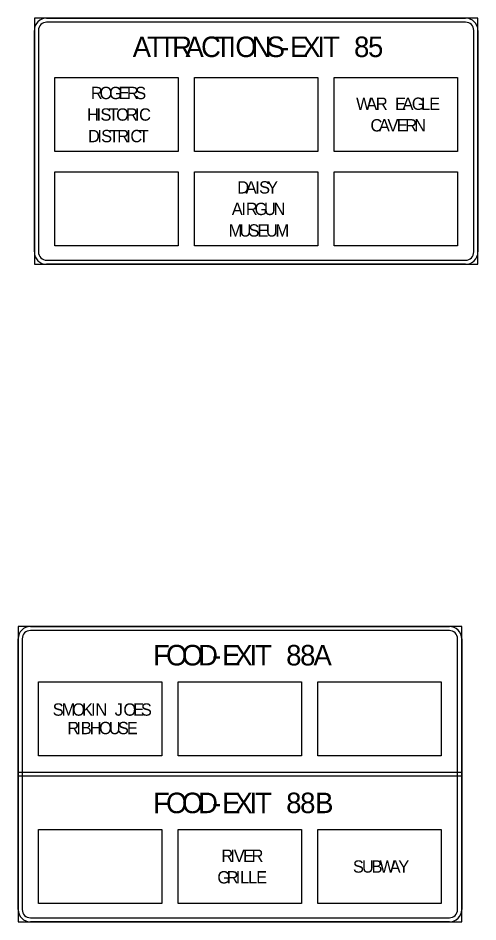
# Model space of a CAD drawing. Extents: x 667331 to 731245, y 738830 to 753817.
# Drawn here: x 727808 to 728170, y 741878 to 742592 of the extents above; entities that cross this region are included whole.
import ezdxf

# ---------------------------------------------------------------- set-up
doc = ezdxf.new("R2010")
doc.units = 0
doc.layers.add('R_SIGN', color=7, linetype='Continuous')

msp = doc.modelspace()

# ---------------------------------------------------------------- linework, layer by layer
at = {"layer": 'R_SIGN'}
for p, q in [((727836.67, 742486.25), (727836.67, 742544.57)), ((727836.67, 742544.57), (727933.87, 742544.57)), ((727933.87, 742544.57), (727933.87, 742486.25)), ((727946.83, 742486.25), (727946.83, 742544.57)), ((727946.83, 742544.57), (728044.03, 742544.57)), ((728044.03, 742544.57), (728044.03, 742486.25)), ((728056.99, 742486.25), (728056.99, 742544.57)), ((728056.99, 742544.57), (728154.19, 742544.57)), ((728154.19, 742544.57), (728154.19, 742486.25)), ((727933.87, 742486.25), (727836.67, 742486.25)), ((728044.03, 742486.25), (727946.83, 742486.25)), ((728154.19, 742486.25), (728056.99, 742486.25)), ((727836.67, 742411.73), (727836.67, 742470.05)), ((727836.67, 742470.05), (727933.87, 742470.05)), ((727933.87, 742470.05), (727933.87, 742411.73)), ((727946.83, 742411.73), (727946.83, 742470.05)), ((727946.83, 742470.05), (728044.03, 742470.05)), ((728044.03, 742470.05), (728044.03, 742411.73)), ((728056.99, 742411.73), (728056.99, 742470.05)), ((728056.99, 742470.05), (728154.19, 742470.05)), ((728154.19, 742470.05), (728154.19, 742411.73)), ((727933.87, 742411.73), (727836.67, 742411.73)), ((728044.03, 742411.73), (727946.83, 742411.73)), ((728154.19, 742411.73), (728056.99, 742411.73)), ((727823.86, 742009.18), (727823.86, 742067.5)), ((727823.86, 742067.5), (727921.06, 742067.5)), ((727921.06, 742067.5), (727921.06, 742009.18)), ((727934.02, 742009.18), (727934.02, 742067.5)), ((727934.02, 742067.5), (728031.22, 742067.5)), ((728031.22, 742067.5), (728031.22, 742009.18)), ((728044.18, 742009.18), (728044.18, 742067.5)), ((728044.18, 742067.5), (728141.38, 742067.5)), ((728141.38, 742067.5), (728141.38, 742009.18)), ((727921.06, 742009.18), (727823.86, 742009.18)), ((728031.22, 742009.18), (727934.02, 742009.18)), ((728141.38, 742009.18), (728044.18, 742009.18)), ((727823.86, 741892.54), (727823.86, 741950.86)), ((727823.86, 741950.86), (727921.06, 741950.86)), ((727921.06, 741950.86), (727921.06, 741892.54)), ((727934.02, 741892.54), (727934.02, 741950.86)), ((727934.02, 741950.86), (728031.22, 741950.86)), ((728031.22, 741950.86), (728031.22, 741892.54)), ((728044.18, 741892.54), (728044.18, 741950.86)), ((728044.18, 741950.86), (728141.38, 741950.86)), ((728141.38, 741950.86), (728141.38, 741892.54)), ((727921.06, 741892.54), (727823.86, 741892.54)), ((728031.22, 741892.54), (727934.02, 741892.54)), ((728141.38, 741892.54), (728044.18, 741892.54))]:
    msp.add_line(p, q, dxfattribs=at)
for points in [[(727820.47, 742397.15), (728170.39, 742397.15), (728170.39, 742591.55), (727820.47, 742591.55), (727820.47, 742397.15), (727820.47, 742397.15)], [(727830.19, 742591.55), (728160.67, 742591.55)], [(728160.67, 742588.31), (727830.19, 742588.31)], [(727820.47, 742406.87), (727820.47, 742581.83)], [(727823.71, 742581.83), (727823.71, 742406.87)], [(728167.15, 742406.87), (728167.15, 742581.83)], [(728170.39, 742581.83), (728170.39, 742406.87)], [(727830.19, 742400.39), (728160.67, 742400.39)], [(728160.67, 742397.15), (727830.19, 742397.15)], [(727807.66, 741877.96), (728157.58, 741877.96), (728157.58, 742111.24), (727807.66, 742111.24), (727807.66, 741877.96), (727807.66, 741877.96)], [(727817.38, 742111.24), (728147.86, 742111.24)], [(728147.86, 742108), (727817.38, 742108)], [(727807.66, 741887.68), (727807.66, 742101.52)], [(727810.9, 742101.52), (727810.9, 741887.68)], [(728154.34, 741887.68), (728154.34, 742101.52)], [(728157.58, 742101.52), (728157.58, 741887.68)], [(728157.58, 741992.98), (727807.66, 741992.98), (727807.66, 741996.22), (728157.58, 741996.22), (728157.58, 741992.98), (728157.58, 741992.98)], [(727817.38, 741881.2), (728147.86, 741881.2)], [(728147.86, 741877.96), (727817.38, 741877.96)]]:
    msp.add_lwpolyline(points, dxfattribs=at)
for centre, radius, start, end in [((727830.19, 742581.83), 9.72, 90.00021, 179.99985), ((728160.67, 742581.83), 9.72, 0, 90.00021), ((727830.19, 742581.83), 6.48, 90.00021, 179.99985), ((728160.67, 742581.83), 6.48, 0, 90.00021), ((727830.19, 742406.87), 9.72, 179.99985, 270.00006), ((727830.19, 742406.87), 6.48, 179.99985, 270.00006), ((728160.67, 742406.87), 9.72, 270.00006, 0.00027), ((728160.67, 742406.87), 6.48, 270.00006, 0.00027), ((727817.38, 742101.52), 9.72, 90.00021, 179.99985), ((728147.86, 742101.52), 9.72, 0, 90.00021), ((727817.38, 742101.52), 6.48, 90.00021, 179.99985), ((728147.86, 742101.52), 6.48, 0, 90.00021), ((727817.38, 741887.68), 9.72, 179.99985, 270.00006), ((727817.38, 741887.68), 6.48, 179.99985, 270.00006), ((728147.86, 741887.68), 9.72, 270.00006, 0.00027), ((728147.86, 741887.68), 6.48, 270.00006, 0.00027)]:
    msp.add_arc(centre, radius, start, end, dxfattribs=at)

# ---------------------------------------------------------------- texts
for s, height, p in [('A', 16.2, (727898.07, 742560.77)), ('T', 16.2, (727909.41, 742560.77)), ('T', 16.2, (727918.64, 742560.77)), ('R', 16.2, (727929.17, 742560.77)), ('A', 16.2, (727939.7, 742560.77)), ('C', 16.2, (727952.01, 742560.77)), ('T', 16.2, (727963.03, 742560.77)), ('I', 16.2, (727973.56, 742560.77)), ('O', 16.2, (727979.07, 742560.77)), ('N', 16.2, (727991.86, 742560.77)), ('S', 16.2, (728003.69, 742560.77)), ('E', 16.2, (728022.16, 742560.77)), ('X', 16.2, (728031.88, 742560.77)), ('I', 16.2, (728043.7, 742560.77)), ('T', 16.2, (728048.24, 742560.77)), ('8', 16.2, (728072.7, 742560.77)), ('5', 16.2, (728083.72, 742560.77)), ('-', 16.2, (728014.22, 742560.77)), ('R', 9.72, (727865.05, 742527.56)), ('O', 9.72, (727871.95, 742527.56)), ('G', 9.72, (727879.44, 742527.56)), ('E', 9.72, (727886.82, 742527.56)), ('R', 9.72, (727893.43, 742527.56)), ('S', 9.72, (727900.04, 742527.56)), ('W', 9.72, (728074.29, 742519.06)), ('A', 9.72, (728082.26, 742519.06)), ('R', 9.72, (728089.84, 742519.06)), ('E', 9.72, (728105, 742519.06)), ('A', 9.72, (728110.84, 742519.06)), ('G', 9.72, (728118.22, 742519.06)), ('L', 9.72, (728125.61, 742519.06)), ('E', 9.72, (728131.93, 742519.06)), ('H', 9.72, (727861.99, 742510.55)), ('I', 9.72, (727869.57, 742510.55)), ('S', 9.72, (727872.58, 742510.55)), ('T', 9.72, (727878.9, 742510.55)), ('O', 9.72, (727885.02, 742510.55)), ('R', 9.72, (727892.7, 742510.55)), ('I', 9.72, (727899.8, 742510.55)), ('C', 9.72, (727903.1, 742510.55)), ('C', 9.72, (728085.61, 742502.05)), ('A', 9.72, (728092.22, 742502.05)), ('V', 9.72, (728099.03, 742502.05)), ('E', 9.72, (728106.41, 742502.05)), ('R', 9.72, (728113.02, 742502.05)), ('N', 9.72, (728120.12, 742502.05)), ('D', 9.72, (727862.77, 742493.54)), ('I', 9.72, (727870.15, 742493.54)), ('S', 9.72, (727873.17, 742493.54)), ('T', 9.72, (727879.48, 742493.54)), ('R', 9.72, (727885.8, 742493.54)), ('I', 9.72, (727892.9, 742493.54)), ('C', 9.72, (727896.2, 742493.54)), ('T', 9.72, (727902.81, 742493.54)), ('D', 9.72, (727980.56, 742453.04)), ('A', 9.72, (727987.17, 742453.04)), ('I', 9.72, (727994.75, 742453.04)), ('S', 9.72, (727997.76, 742453.04)), ('Y', 9.72, (728004.08, 742453.04)), ('A', 9.72, (727976.23, 742436.03)), ('I', 9.72, (727983.81, 742436.03)), ('R', 9.72, (727987.31, 742436.03)), ('G', 9.72, (727994.21, 742436.03)), ('U', 9.72, (728001.6, 742436.03)), ('N', 9.72, (728009.18, 742436.03)), ('M', 9.72, (727973.75, 742419.02)), ('U', 9.72, (727982.31, 742419.02)), ('S', 9.72, (727989.4, 742419.02)), ('E', 9.72, (727996.5, 742419.02)), ('U', 9.72, (728003.11, 742419.02)), ('M', 9.72, (728010.69, 742419.02)), ('O', 16.2, (727924.38, 742080.46)), ('O', 16.2, (727936.85, 742080.46)), ('8', 16.2, (728019.15, 742080.46)), ('8', 16.2, (728030.16, 742080.46)), ('F', 16.2, (727914.17, 742080.46)), ('D', 16.2, (727949.65, 742080.46)), ('E', 16.2, (727968.6, 742080.46)), ('X', 16.2, (727978.32, 742080.46)), ('I', 16.2, (727990.15, 742080.46)), ('T', 16.2, (727994.68, 742080.46)), ('A', 16.2, (728040.69, 742080.46)), ('-', 16.2, (727960.66, 742080.46)), ('S', 9.72, (727834.94, 742040.77)), ('M', 9.72, (727842.03, 742040.77)), ('O', 9.72, (727850.39, 742040.77)), ('K', 9.72, (727858.07, 742040.77)), ('I', 9.72, (727865.17, 742040.77)), ('N', 9.72, (727868.66, 742040.77)), ('J', 9.72, (727883.83, 742040.77)), ('O', 9.72, (727890.73, 742040.77)), ('E', 9.72, (727898.41, 742040.77)), ('S', 9.72, (727904.53, 742040.77)), ('R', 9.72, (727846.5, 742026.19)), ('I', 9.72, (727853.6, 742026.19)), ('B', 9.72, (727857.1, 742026.19)), ('H', 9.72, (727864.19, 742026.19)), ('O', 9.72, (727871.58, 742026.19)), ('U', 9.72, (727879.26, 742026.19)), ('S', 9.72, (727886.35, 742026.19)), ('E', 9.72, (727893.45, 742026.19)), ('F', 16.2, (727914.17, 741963.82)), ('O', 16.2, (727924.38, 741963.82)), ('O', 16.2, (727936.85, 741963.82)), ('D', 16.2, (727949.65, 741963.82)), ('E', 16.2, (727968.6, 741963.82)), ('X', 16.2, (727978.32, 741963.82)), ('I', 16.2, (727990.15, 741963.82)), ('T', 16.2, (727994.68, 741963.82)), ('8', 16.2, (728019.15, 741963.82)), ('8', 16.2, (728030.16, 741963.82)), ('B', 16.2, (728041.99, 741963.82)), ('-', 16.2, (727960.66, 741963.82)), ('R', 9.72, (727967.99, 741925.34)), ('I', 9.72, (727975.08, 741925.34)), ('V', 9.72, (727977.8, 741925.34)), ('E', 9.72, (727985.19, 741925.34)), ('R', 9.72, (727991.8, 741925.34)), ('S', 9.72, (728071.78, 741916.84)), ('U', 9.72, (728078.88, 741916.84)), ('B', 9.72, (728086.46, 741916.84)), ('W', 9.72, (728092.78, 741916.84)), ('A', 9.72, (728100.75, 741916.84)), ('Y', 9.72, (728107.55, 741916.84)), ('G', 9.72, (727964.83, 741908.33)), ('R', 9.72, (727972.21, 741908.33)), ('I', 9.72, (727979.31, 741908.33)), ('L', 9.72, (727982.81, 741908.33)), ('L', 9.72, (727989.13, 741908.33)), ('E', 9.72, (727995.45, 741908.33))]:
    msp.add_text(s, height=height, dxfattribs=at).set_placement(p)

doc.saveas('drawing.dxf')
